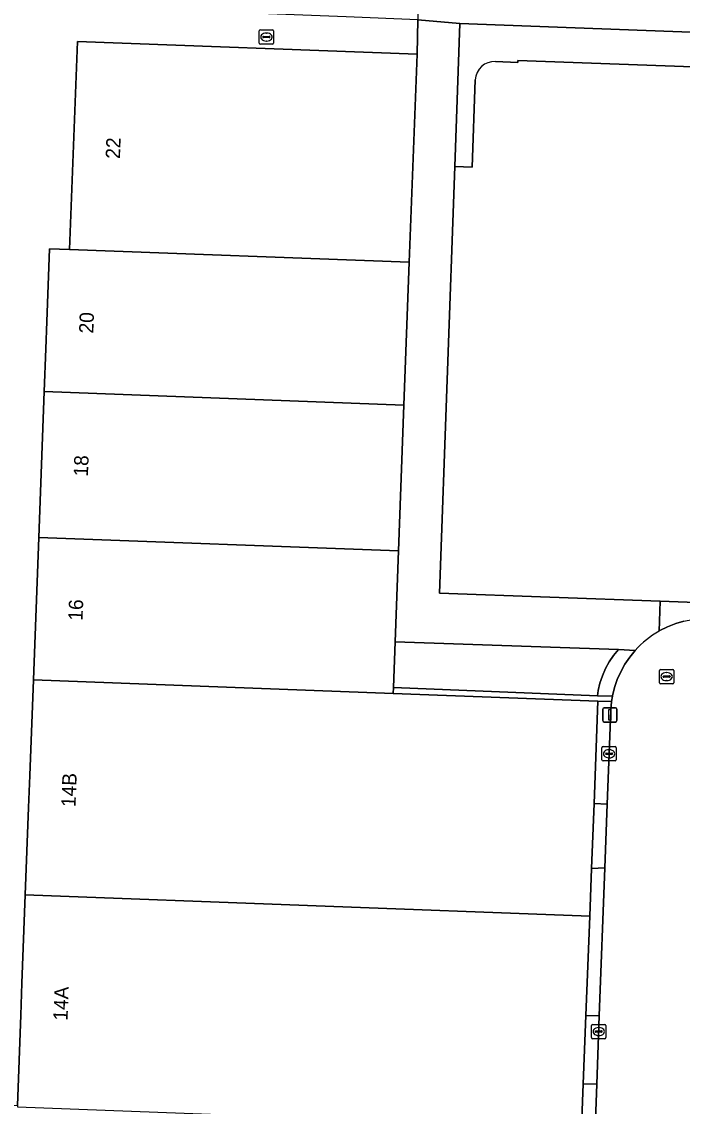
# Model space of a CAD drawing. Extents: x 161354 to 162026, y 386504 to 387460.
# Drawn here: x 161854.1 to 161900.3, y 387323 to 387398.8 of the extents above; entities that cross this region are included whole.
import ezdxf

# ---------------------------------------------------------------- set-up
doc = ezdxf.new("R2010")
doc.units = 0
for name, color, linetype in [('IMGEO_Groenvoorziening', 7, 'Continuous'), ('IMGEO_Kolk', 7, 'Continuous'), ('IMGEO_Lichtmast', 7, 'Continuous'), ('IMGEO_Pand', 7, 'Continuous'), ('IMGEO_Pand_nummerreeks', 7, 'Continuous'), ('IMGEO_Parkeervlak_gesloten', 7, 'Continuous'), ('IMGEO_Parkeervlak_open', 7, 'Continuous'), ('IMGEO_Rijbaan_lokaal_open', 7, 'Continuous'), ('IMGEO_Rioolput', 7, 'Continuous'), ('IMGEO_Voetpad_open', 7, 'Continuous')]:
    doc.layers.add(name, color=color, linetype=linetype)

msp = doc.modelspace()

# ---------------------------------------------------------------- linework, layer by layer
at = {"layer": 'IMGEO_Groenvoorziening'}
msp.add_lwpolyline([(161887.214, 387395.999), (161888.77, 387395.93), (161888.775, 387396.074), (161916.464, 387395.068), (161916.167, 387386.877), (161917.223, 387386.839), (161917.616, 387397.423), (161884.72, 387398.651), (161884.38, 387388.656), (161885.577, 387388.612), (161885.798, 387394.718)], dxfattribs=at)
msp.add_arc((161887.147, 387394.65), 1.35, 87.1373, 177.13153, dxfattribs=at)
at = {"layer": 'IMGEO_Kolk'}
for p, q in [((161894.66, 387347.183), (161894.66, 387348.035)), ((161894.735, 387348.109), (161895.587, 387348.109)), ((161895.148, 387347.889), (161895.173, 387347.889)), ((161895.661, 387348.035), (161895.661, 387347.183)), ((161894.919, 387347.603), (161894.919, 387347.615)), ((161895.357, 387347.566), (161894.959, 387347.566)), ((161894.962, 387347.652), (161895.36, 387347.652)), ((161895.171, 387347.329), (161895.146, 387347.329)), ((161895.403, 387347.615), (161895.403, 387347.603)), ((161895.587, 387347.109), (161894.735, 387347.109)), ((161893.935, 387327.768), (161893.935, 387328.62)), ((161894.01, 387328.694), (161894.862, 387328.694)), ((161894.194, 387328.188), (161894.194, 387328.2)), ((161894.237, 387328.237), (161894.635, 387328.237)), ((161894.423, 387328.474), (161894.448, 387328.474)), ((161894.678, 387328.2), (161894.678, 387328.188)), ((161894.936, 387328.62), (161894.936, 387327.768)), ((161894.862, 387327.694), (161894.01, 387327.694)), ((161894.632, 387328.151), (161894.234, 387328.151)), ((161894.446, 387327.914), (161894.421, 387327.914))]:
    msp.add_line(p, q, dxfattribs=at)
for points in [[(161894.66, 387347.183), (161894.66, 387348.035)], [(161894.735, 387348.109), (161895.587, 387348.109)], [(161895.661, 387348.035), (161895.661, 387347.183)], [(161895.587, 387347.109), (161894.735, 387347.109)], [(161893.935, 387327.768), (161893.935, 387328.62)], [(161894.01, 387328.694), (161894.862, 387328.694)], [(161894.936, 387328.62), (161894.936, 387327.768)], [(161894.862, 387327.694), (161894.01, 387327.694)]]:
    msp.add_lwpolyline(points, dxfattribs=at)
for centre, radius, start, end in [((161894.737, 387348.033), 0.0765, 91.55205, 178.44795), ((161894.737, 387348.033), 0.0765, 91.55205, 178.44795), ((161895.585, 387348.033), 0.0765, 1.55205, 88.44795), ((161895.585, 387348.033), 0.0765, 1.55205, 88.44795), ((161894.737, 387347.185), 0.0765, 181.55205, 268.44795), ((161894.737, 387347.185), 0.0765, 181.55205, 268.44795), ((161894.959, 387347.612), 0.0403, 85.87752, 175.75265), ((161894.956, 387347.602), 0.0366, 178.93798, 274.71019), ((161895.36, 387347.609), 0.043, 264.86636, 352.45326), ((161895.364, 387347.614), 0.0386, 1.73085, 96.63898), ((161895.585, 387347.185), 0.0765, 271.55205, 358.44795), ((161895.585, 387347.185), 0.0765, 271.55205, 358.44795), ((161894.012, 387328.618), 0.0765, 91.55205, 178.44795), ((161894.012, 387328.618), 0.0765, 91.55205, 178.44795), ((161894.234, 387328.197), 0.0403, 85.87752, 175.75265), ((161894.231, 387328.187), 0.0366, 178.93798, 274.71019), ((161894.635, 387328.194), 0.043, 264.86636, 352.45326), ((161894.639, 387328.199), 0.0386, 1.73085, 96.63898), ((161894.86, 387328.618), 0.0765, 1.55205, 88.44795), ((161894.86, 387328.618), 0.0765, 1.55205, 88.44795), ((161894.012, 387327.77), 0.0765, 181.55205, 268.44795), ((161894.012, 387327.77), 0.0765, 181.55205, 268.44795), ((161894.86, 387327.77), 0.0765, 271.55205, 358.44795), ((161894.86, 387327.77), 0.0765, 271.55205, 358.44795)]:
    msp.add_arc(centre, radius, start, end, dxfattribs=at)
for centre, major_axis, ratio, start_param, end_param in [((161895.147, 387347.609), (-0.387, 0.002), 0.722429, 4.712389, 7.853982), ((161895.172, 387347.609), (-0.39, 0.002), 0.717154, 1.570796, 4.712389), ((161894.422, 387328.194), (-0.387, 0.002), 0.722429, 4.712389, 7.853982), ((161894.447, 387328.194), (-0.39, 0.002), 0.717154, 1.570796, 4.712389)]:
    msp.add_ellipse(centre, major_axis=major_axis, ratio=ratio, start_param=start_param, end_param=end_param, dxfattribs=at)
at = {"layer": 'IMGEO_Lichtmast'}
for p, q in [((161894.718, 387349.932), (161894.718, 387350.732)), ((161894.718, 387350.732), (161894.718, 387349.932)), ((161894.818, 387350.832), (161895.608, 387350.832)), ((161895.608, 387350.832), (161894.818, 387350.832)), ((161895.708, 387350.732), (161895.708, 387349.932)), ((161895.708, 387349.932), (161895.708, 387350.732)), ((161895.608, 387349.832), (161894.818, 387349.832)), ((161894.818, 387349.832), (161895.608, 387349.832))]:
    msp.add_line(p, q, dxfattribs=at)
msp.add_lwpolyline([(161895.138, 387350.707), (161895.288, 387350.707), (161895.288, 387349.957), (161895.138, 387349.957), (161895.138, 387350.707)], dxfattribs=at)
for centre, start, end in [((161894.818, 387350.732), 90, 180), ((161894.818, 387350.732), 90, 180), ((161895.608, 387350.732), 0, 90), ((161895.608, 387350.732), 360, 90), ((161894.818, 387349.932), 180, 270), ((161894.818, 387349.932), 180, 270), ((161895.608, 387349.932), 270, 0), ((161895.608, 387349.932), 270, 0)]:
    msp.add_arc(centre, 0.1, start, end, dxfattribs=at)
at = {"layer": 'IMGEO_Pand'}
for points in [[(161881.733, 387396.518), (161857.976, 387397.409), (161857.431, 387382.866), (161881.188, 387381.974)], [(161881.188, 387381.974), (161857.431, 387382.866), (161856.026, 387382.919), (161855.835, 387377.823), (161855.764, 387375.924), (161855.651, 387372.925), (161880.813, 387371.981)], [(161880.813, 387371.981), (161855.651, 387372.925), (161855.269, 387362.741), (161880.431, 387361.797)], [(161880.073, 387352.246), (161880.193, 387355.442), (161880.431, 387361.797), (161855.269, 387362.741), (161854.896, 387352.779), (161880.058, 387351.835)], [(161880.058, 387351.835), (161854.896, 387352.779), (161854.644, 387346.084), (161854.56, 387343.846), (161854.332, 387337.744), (161893.807, 387336.263), (161893.935, 387339.603), (161894.109, 387344.138), (161894.383, 387351.298)], [(161893.807, 387336.263), (161854.332, 387337.744), (161854.101, 387331.584), (161854.017, 387329.346), (161853.78, 387323.028), (161853.776, 387322.926), (161869.74, 387322.327), (161893.239, 387321.445), (161893.358, 387324.547), (161893.541, 387329.312)]]:
    msp.add_lwpolyline(points, close=True, dxfattribs=at)
for points in [[(161934.108, 387359.727), (161934.176, 387361.594), (161934.365, 387361.588), (161934.837, 387374.598), (161935.093, 387381.638), (161935.163, 387383.567), (161934.695, 387383.86), (161934.093, 387383.882), (161921.531, 387384.338), (161921.616, 387386.679), (161917.223, 387386.839), (161916.167, 387386.877), (161916.464, 387395.068), (161888.775, 387396.074), (161888.77, 387395.93), (161887.214, 387395.999)], [(161885.798, 387394.718), (161885.577, 387388.612), (161884.38, 387388.656), (161883.297, 387358.832), (161898.743, 387358.271), (161903.111, 387358.113), (161913.716, 387357.728), (161918.193, 387357.565), (161929.925, 387357.139), (161930.024, 387358.679), (161932.925, 387358.592)]]:
    msp.add_lwpolyline(points, dxfattribs=at)
msp.add_arc((161887.147, 387394.65), 1.35, 87.1373, 177.13153, dxfattribs=at)
at = {"layer": 'IMGEO_Parkeervlak_gesloten'}
msp.add_lwpolyline([(161894.338, 387351.672), (161894.394, 387352.023), (161894.518, 387352.551), (161894.689, 387353.066), (161894.906, 387353.563), (161895.166, 387354.039), (161895.467, 387354.49), (161895.808, 387354.912), (161880.193, 387355.442), (161880.073, 387352.246)], close=True, dxfattribs=at)
at = {"layer": 'IMGEO_Parkeervlak_open'}
msp.add_lwpolyline([(161852.592, 387400.055), (161849.797, 387323.17), (161853.78, 387323.028), (161854.017, 387329.346), (161854.101, 387331.584), (161854.332, 387337.744), (161854.56, 387343.846), (161854.644, 387346.084), (161854.896, 387352.779), (161855.269, 387362.741), (161855.651, 387372.925), (161855.764, 387375.924), (161855.835, 387377.823), (161856.026, 387382.919), (161857.431, 387382.866), (161857.976, 387397.409), (161881.733, 387396.518), (161881.79, 387398.922), (161876.778, 387399.116)], close=True, dxfattribs=at)
at = {"layer": 'IMGEO_Rijbaan_lokaal_open'}
for points in [[(161900.395, 387356.875), (161899.817, 387356.707), (161899.256, 387356.488), (161898.717, 387356.22), (161898.663, 387356.19)], [(161896.98, 387354.835), (161896.6, 387354.371), (161896.263, 387353.875), (161895.972, 387353.35), (161895.728, 387352.802), (161895.535, 387352.234), (161895.393, 387351.651), (161895.389, 387351.631), (161895.328, 387351.263), (161895.272, 387350.626), (161895.028, 387344.098), (161894.862, 387339.639), (161894.477, 387329.301), (161894.298, 387324.525), (161894.157, 387320.727), (161893.957, 387315.368), (161893.45, 387301.791), (161893.306, 387297.922), (161893.284, 387297.281), (161892.265, 387266.979), (161892.219, 387265.608)]]:
    msp.add_lwpolyline(points, dxfattribs=at)
msp.add_arc((161901.945, 387350.391), 6.663, 119.50727, 138.1685, dxfattribs=at)
at = {"layer": 'IMGEO_Rioolput'}
for p, q in [((161870.696, 387397.289), (161870.696, 387398.141)), ((161870.771, 387398.215), (161871.623, 387398.215)), ((161871.184, 387397.995), (161871.209, 387397.995)), ((161871.697, 387398.141), (161871.697, 387397.289)), ((161871.623, 387397.215), (161870.771, 387397.215)), ((161870.955, 387397.709), (161870.955, 387397.721)), ((161871.393, 387397.672), (161870.995, 387397.672)), ((161870.998, 387397.758), (161871.396, 387397.758)), ((161871.207, 387397.435), (161871.182, 387397.435)), ((161871.439, 387397.721), (161871.439, 387397.709)), ((161898.682, 387352.581), (161898.682, 387353.433)), ((161898.757, 387353.507), (161899.609, 387353.507)), ((161899.17, 387353.287), (161899.195, 387353.287)), ((161899.683, 387353.433), (161899.683, 387352.581)), ((161899.609, 387352.507), (161898.757, 387352.507)), ((161898.941, 387353.001), (161898.941, 387353.013)), ((161899.379, 387352.964), (161898.981, 387352.964)), ((161898.984, 387353.05), (161899.382, 387353.05)), ((161899.193, 387352.727), (161899.168, 387352.727)), ((161899.425, 387353.013), (161899.425, 387353.001))]:
    msp.add_line(p, q, dxfattribs=at)
for points in [[(161870.696, 387397.289), (161870.696, 387398.141)], [(161870.771, 387398.215), (161871.623, 387398.215)], [(161871.697, 387398.141), (161871.697, 387397.289)], [(161871.623, 387397.215), (161870.771, 387397.215)], [(161898.682, 387352.581), (161898.682, 387353.433)], [(161898.757, 387353.507), (161899.609, 387353.507)], [(161899.683, 387353.433), (161899.683, 387352.581)], [(161899.609, 387352.507), (161898.757, 387352.507)]]:
    msp.add_lwpolyline(points, dxfattribs=at)
for centre, radius, start, end in [((161870.773, 387398.139), 0.0765, 91.55205, 178.44795), ((161870.773, 387398.139), 0.0765, 91.55205, 178.44795), ((161871.621, 387398.139), 0.0765, 1.55205, 88.44795), ((161871.621, 387398.139), 0.0765, 1.55205, 88.44795), ((161870.773, 387397.291), 0.0765, 181.55205, 268.44795), ((161870.773, 387397.291), 0.0765, 181.55205, 268.44795), ((161870.995, 387397.718), 0.0403, 85.87752, 175.75265), ((161870.992, 387397.708), 0.0366, 178.93798, 274.71019), ((161871.396, 387397.715), 0.043, 264.86636, 352.45326), ((161871.4, 387397.72), 0.0386, 1.73085, 96.63898), ((161871.621, 387397.291), 0.0765, 271.55205, 358.44795), ((161871.621, 387397.291), 0.0765, 271.55205, 358.44795), ((161898.759, 387353.431), 0.0765, 91.55205, 178.44795), ((161898.759, 387353.431), 0.0765, 91.55205, 178.44795), ((161899.607, 387353.431), 0.0765, 1.55205, 88.44795), ((161899.607, 387353.431), 0.0765, 1.55205, 88.44795), ((161898.759, 387352.583), 0.0765, 181.55205, 268.44795), ((161898.759, 387352.583), 0.0765, 181.55205, 268.44795), ((161898.981, 387353.01), 0.0403, 85.87752, 175.75265), ((161898.978, 387353), 0.0366, 178.93798, 274.71019), ((161899.382, 387353.007), 0.043, 264.86636, 352.45326), ((161899.386, 387353.012), 0.0386, 1.73085, 96.63898), ((161899.607, 387352.583), 0.0765, 271.55205, 358.44795), ((161899.607, 387352.583), 0.0765, 271.55205, 358.44795)]:
    msp.add_arc(centre, radius, start, end, dxfattribs=at)
for centre, major_axis, ratio, start_param, end_param in [((161871.183, 387397.715), (-0.387, 0.002), 0.722429, 4.712389, 7.853982), ((161871.208, 387397.715), (-0.39, 0.002), 0.717154, 1.570796, 4.712389), ((161899.169, 387353.007), (-0.387, 0.002), 0.722429, 4.712389, 7.853982), ((161899.194, 387353.007), (-0.39, 0.002), 0.717154, 1.570796, 4.712389)]:
    msp.add_ellipse(centre, major_axis=major_axis, ratio=ratio, start_param=start_param, end_param=end_param, dxfattribs=at)
at = {"layer": 'IMGEO_Voetpad_open'}
for points in [[(161936.137, 387401.194), (161933.391, 387401.341), (161933.373, 387400.845), (161927.82, 387401.008), (161927.838, 387401.499), (161881.885, 387403.416), (161881.79, 387398.922), (161884.72, 387398.651), (161917.616, 387397.423), (161923.159, 387397.214), (161937.73, 387396.663)], [(161884.38, 387388.656), (161884.72, 387398.651), (161881.79, 387398.922), (161881.733, 387396.518), (161881.188, 387381.974), (161880.813, 387371.981), (161880.431, 387361.797), (161880.193, 387355.442), (161895.808, 387354.912), (161896.98, 387354.835)], [(161898.663, 387356.19), (161898.743, 387358.271), (161883.297, 387358.832), (161884.38, 387388.656)]]:
    msp.add_lwpolyline(points, dxfattribs=at)
for points in [[(161903.111, 387358.113), (161898.743, 387358.271), (161898.663, 387356.19), (161898.717, 387356.22), (161899.256, 387356.488), (161899.817, 387356.707), (161900.395, 387356.875), (161900.985, 387356.991), (161901.584, 387357.053), (161902.186, 387357.062), (161903.059, 387357.032)], [(161894.338, 387351.672), (161895.389, 387351.631), (161895.393, 387351.651), (161895.535, 387352.234), (161895.728, 387352.802), (161895.972, 387353.35), (161896.263, 387353.875), (161896.6, 387354.371), (161896.98, 387354.835), (161895.808, 387354.912), (161895.467, 387354.49), (161895.166, 387354.039), (161894.906, 387353.563), (161894.689, 387353.066), (161894.518, 387352.551), (161894.394, 387352.023)], [(161880.073, 387352.246), (161880.058, 387351.835), (161894.383, 387351.298), (161895.328, 387351.263), (161895.389, 387351.631), (161894.338, 387351.672)], [(161895.328, 387351.263), (161894.383, 387351.298), (161894.109, 387344.138), (161895.028, 387344.098), (161895.272, 387350.626)], [(161894.109, 387344.138), (161893.935, 387339.603), (161894.862, 387339.639), (161895.028, 387344.098)], [(161894.862, 387339.639), (161893.935, 387339.603), (161893.807, 387336.263), (161893.541, 387329.312), (161894.477, 387329.301)], [(161893.541, 387329.312), (161893.358, 387324.547), (161894.298, 387324.525), (161894.477, 387329.301)], [(161894.157, 387320.727), (161894.298, 387324.525), (161893.358, 387324.547), (161893.239, 387321.445), (161893.212, 387320.723)]]:
    msp.add_lwpolyline(points, close=True, dxfattribs=at)
msp.add_arc((161901.945, 387350.391), 6.663, 119.50727, 138.1685, dxfattribs=at)

# ---------------------------------------------------------------- texts
at = {"layer": 'IMGEO_Pand_nummerreeks'}
for s, rotation, p in [('22', 87.85384, (161860.949, 387389.186)), ('20', 87.85198, (161859.086, 387376.976)), ('18', 87.85198, (161858.71, 387366.978)), ('16', 87.85198, (161858.332, 387356.902)), ('14B', 87.85353, (161857.844, 387343.875)), ('14A', 87.8504, (161857.284, 387328.947))]:
    msp.add_text(s, height=1, rotation=rotation, dxfattribs=at).set_placement(p)

doc.saveas('drawing.dxf')
